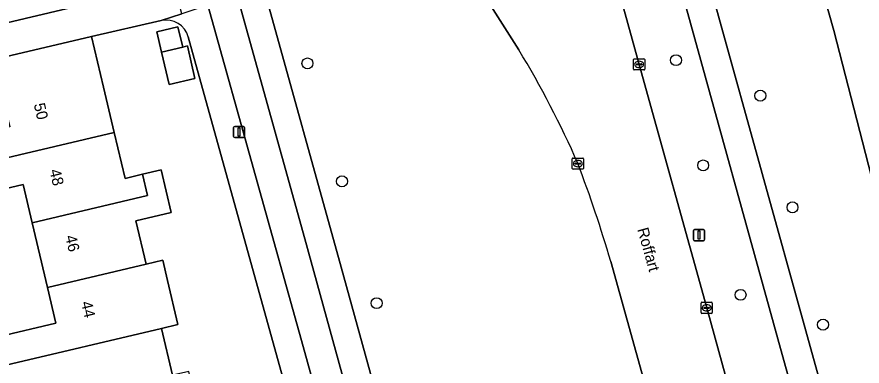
# Model space of a CAD drawing. Extents: x 158031 to 159244, y 380104 to 381214.
# Drawn here: x 159043 to 159118.4, y 380877.9 to 380909.1 of the extents above; entities that cross this region are included whole.
import ezdxf

# ---------------------------------------------------------------- set-up
doc = ezdxf.new("R2010")
doc.units = 0
for name, color, linetype in [('IMGEO_Berm_groen', 7, 'Continuous'), ('IMGEO_Boom', 7, 'Continuous'), ('IMGEO_Erf', 7, 'Continuous'), ('IMGEO_Fietspad_open', 7, 'Continuous'), ('IMGEO_Groenvoorziening', 7, 'Continuous'), ('IMGEO_Kolk', 7, 'Continuous'), ('IMGEO_Lichtmast', 7, 'Continuous'), ('IMGEO_Oever', 7, 'Continuous'), ('IMGEO_Openbare_ruimte_label', 7, 'Continuous'), ('IMGEO_Pand', 7, 'Continuous'), ('IMGEO_Pand_nummerreeks', 7, 'Continuous'), ('IMGEO_Rijbaan_lokaal_gesloten', 7, 'Continuous'), ('IMGEO_Voetpad_open', 7, 'Continuous')]:
    doc.layers.add(name, color=color, linetype=linetype)

msp = doc.modelspace()

# ---------------------------------------------------------------- linework, layer by layer
at = {"layer": 'IMGEO_Berm_groen'}
for points in [[(159119.428, 380849.851), (159111.297, 380878.948), (159102.356, 380911.373), (159093.383, 380943.568), (159088.406, 380961.398), (159085.317, 380960.507), (159087.682, 380952.083), (159086.107, 380951.64), (159086.378, 380950.654), (159086.755, 380949.226), (159088.229, 380943.642), (159091.779, 380929.797), (159092.475, 380926.875), (159093.32, 380923.735), (159098.532, 380904.865), (159104.565, 380883.12), (159109.756, 380864.281)], [(159087.792, 380906.164), (159083.145, 380913.496), (159080.847, 380912.034), (159077.306, 380917.605), (159065.075, 380911.54), (159071.946, 380886.759), (159082.413, 380848.775), (159089.875, 380821.729), (159095.651, 380801.196), (159096.566, 380797.952), (159097.767, 380794.803), (159098.627, 380792.958), (159111.654, 380798.775), (159118.043, 380801.552), (159116.556, 380806.884), (159116.121, 380808.441)], [(159114.936, 380813.383), (159112.382, 380826.088), (159111.617, 380830.994), (159111.398, 380831.988), (159096, 380887.26)]]:
    msp.add_lwpolyline(points, dxfattribs=at)
msp.add_lwpolyline([(159068.704, 380889.288), (159062.671, 380910.922), (159060.044, 380910.164), (159068.543, 380879.668), (159076.159, 380852.09), (159083.879, 380824.294), (159086.486, 380825.021), (159084.686, 380831.473), (159076.664, 380860.316)], close=True, dxfattribs=at)
for centre, radius, start, end in [((159017.33, 380863.127), 82.565, 23.46443, 31.41588), ((158984.92, 380854.872), 115.706, 16.25529, 20.82288)]:
    msp.add_arc(centre, radius, start, end, dxfattribs=at)
at = {"layer": 'IMGEO_Boom'}
for centre in [(159068.926, 380904.954), (159101.827, 380905.243), (159109.353, 380902.073), (159104.25, 380895.845), (159072.007, 380894.419), (159112.226, 380892.095), (159107.594, 380884.284), (159075.103, 380883.541), (159114.95, 380881.62)]:
    msp.add_circle(centre, 0.489, dxfattribs=at)
at = {"layer": 'IMGEO_Erf'}
for points in [[(159050.364, 380936.227), (159035.448, 380932.774), (159016.511, 380928.391), (159016.167, 380929.876), (159014.206, 380929.413), (159011.265, 380928.718), (159008.323, 380928.023), (159005.381, 380927.328), (159002.44, 380926.633), (159001.418, 380926.392), (159000, 380926.056), (158999.499, 380925.937), (158996.552, 380925.239), (158999.868, 380911.016), (159000.467, 380908.449), (159000.889, 380906.639), (159002.601, 380899.259), (159054.938, 380911.648)], [(159055.875, 380908.775), (159049.653, 380907.364), (159050.717, 380902.833), (159051.674, 380898.791), (159052.647, 380894.678), (159054.202, 380895.046), (159055.867, 380895.44), (159056.767, 380891.639), (159053.609, 380890.891), (159054.522, 380887.034), (159056.003, 380887.383), (159056.431, 380885.573), (159057.365, 380881.627), (159055.89, 380881.278), (159056.879, 380877.1)], [(159081.206, 380824.683), (159058.288, 380907.317)], [(159041.4, 380880.564), (159046.476, 380881.765), (159045.722, 380884.952), (159044.359, 380890.711), (159043.545, 380894.152), (159038.488, 380892.955)]]:
    msp.add_lwpolyline(points, dxfattribs=at)
msp.add_lwpolyline([(159056.57, 380903.071), (159055.89, 380905.97), (159055.467, 380907.771), (159057.367, 380908.217), (159057.79, 380906.416), (159058.204, 380906.513), (159058.885, 380903.614)], close=True, dxfattribs=at)
msp.add_arc((159056.319, 380906.784), 2.04, 15.13913, 102.57785, dxfattribs=at)
at = {"layer": 'IMGEO_Fietspad_open'}
msp.add_lwpolyline([(159086.142, 380979.46), (159083.536, 380978.836), (159086.843, 380966.994), (159087.094, 380966.097), (159088.005, 380962.834), (159088.406, 380961.398), (159093.383, 380943.568), (159102.356, 380911.373), (159111.297, 380878.948), (159119.428, 380849.851), (159122.905, 380837.39), (159123.671, 380834.644), (159127.513, 380820.873), (159128.413, 380818.033), (159128.725, 380817.042), (159129.353, 380815.071), (159129.663, 380814.09), (159131.99, 380814.777), (159129.847, 380821.59), (159125.106, 380838.909)], close=True, dxfattribs=at)
for points in [[(159071.946, 380886.759), (159065.075, 380911.54), (159064.581, 380913.322), (159062.015, 380922.577), (159055.011, 380947.668), (159049.361, 380967.752), (159048.679, 380970.24), (159053.513, 380971.363), (159056.017, 380972.039), (159055.226, 380974.027), (159054.538, 380975.446)], [(159046.098, 380970.163), (159046.414, 380969.108), (159047.042, 380967.009), (159049.67, 380957.614), (159049.831, 380957.036), (159051.576, 380950.799), (159056.725, 380932.322), (159062.126, 380912.878), (159062.671, 380910.922), (159068.704, 380889.288), (159076.664, 380860.316)], [(159082.413, 380848.775), (159071.946, 380886.759)]]:
    msp.add_lwpolyline(points, dxfattribs=at)
at = {"layer": 'IMGEO_Groenvoorziening'}
msp.add_lwpolyline([(159086.142, 380979.46), (159125.106, 380838.909), (159133.504, 380844.163), (159133.375, 380844.629), (159132.786, 380844.954), (159131.956, 380846.552), (159128.855, 380857.251), (159125.518, 380869.885), (159121.569, 380885.907), (159115.909, 380907.9), (159102.788, 380954.289), (159097.489, 380974.942)], dxfattribs=at)
at = {"layer": 'IMGEO_Kolk'}
for p, q in [((159098.031, 380904.439), (159098.031, 380905.291)), ((159098.106, 380905.365), (159098.958, 380905.365)), ((159098.519, 380905.145), (159098.544, 380905.145)), ((159099.032, 380905.291), (159099.032, 380904.439)), ((159098.958, 380904.365), (159098.106, 380904.365)), ((159098.29, 380904.859), (159098.29, 380904.871)), ((159098.728, 380904.822), (159098.33, 380904.822)), ((159098.333, 380904.908), (159098.731, 380904.908)), ((159098.542, 380904.585), (159098.517, 380904.585)), ((159098.774, 380904.871), (159098.774, 380904.859)), ((159092.567, 380895.577), (159092.567, 380896.429)), ((159092.642, 380896.503), (159093.494, 380896.503)), ((159092.826, 380895.997), (159092.826, 380896.009)), ((159092.869, 380896.046), (159093.267, 380896.046)), ((159093.055, 380896.283), (159093.08, 380896.283)), ((159093.31, 380896.009), (159093.31, 380895.997)), ((159093.568, 380896.429), (159093.568, 380895.577)), ((159093.494, 380895.503), (159092.642, 380895.503)), ((159093.264, 380895.96), (159092.866, 380895.96)), ((159093.078, 380895.723), (159093.053, 380895.723)), ((159104.064, 380882.694), (159104.064, 380883.546)), ((159104.139, 380883.62), (159104.991, 380883.62)), ((159104.366, 380883.163), (159104.764, 380883.163)), ((159104.552, 380883.4), (159104.577, 380883.4)), ((159105.065, 380883.546), (159105.065, 380882.694)), ((159104.991, 380882.62), (159104.139, 380882.62)), ((159104.323, 380883.114), (159104.323, 380883.126)), ((159104.761, 380883.077), (159104.363, 380883.077)), ((159104.575, 380882.84), (159104.55, 380882.84)), ((159104.807, 380883.126), (159104.807, 380883.114))]:
    msp.add_line(p, q, dxfattribs=at)
for points in [[(159098.031, 380904.439), (159098.031, 380905.291)], [(159098.106, 380905.365), (159098.958, 380905.365)], [(159099.032, 380905.291), (159099.032, 380904.439)], [(159098.958, 380904.365), (159098.106, 380904.365)], [(159092.567, 380895.577), (159092.567, 380896.429)], [(159092.642, 380896.503), (159093.494, 380896.503)], [(159093.568, 380896.429), (159093.568, 380895.577)], [(159093.494, 380895.503), (159092.642, 380895.503)], [(159104.064, 380882.694), (159104.064, 380883.546)], [(159104.139, 380883.62), (159104.991, 380883.62)], [(159105.065, 380883.546), (159105.065, 380882.694)], [(159104.991, 380882.62), (159104.139, 380882.62)]]:
    msp.add_lwpolyline(points, dxfattribs=at)
for centre, radius, start, end in [((159098.108, 380905.289), 0.0765, 91.55205, 178.44795), ((159098.108, 380905.289), 0.0765, 91.55205, 178.44795), ((159098.956, 380905.289), 0.0765, 1.55205, 88.44795), ((159098.956, 380905.289), 0.0765, 1.55205, 88.44795), ((159098.108, 380904.441), 0.0765, 181.55205, 268.44795), ((159098.108, 380904.441), 0.0765, 181.55205, 268.44795), ((159098.33, 380904.868), 0.0403, 85.87752, 175.75265), ((159098.327, 380904.858), 0.0366, 178.93798, 274.71019), ((159098.731, 380904.865), 0.043, 264.86636, 352.45326), ((159098.735, 380904.87), 0.0386, 1.73085, 96.63898), ((159098.956, 380904.441), 0.0765, 271.55205, 358.44795), ((159098.956, 380904.441), 0.0765, 271.55205, 358.44795), ((159092.644, 380896.427), 0.0765, 91.55205, 178.44795), ((159092.644, 380896.427), 0.0765, 91.55205, 178.44795), ((159092.866, 380896.006), 0.0403, 85.87752, 175.75265), ((159092.863, 380895.996), 0.0366, 178.93798, 274.71019), ((159093.267, 380896.003), 0.043, 264.86636, 352.45326), ((159093.271, 380896.008), 0.0386, 1.73085, 96.63898), ((159093.492, 380896.427), 0.0765, 1.55205, 88.44795), ((159093.492, 380896.427), 0.0765, 1.55205, 88.44795), ((159092.644, 380895.579), 0.0765, 181.55205, 268.44795), ((159092.644, 380895.579), 0.0765, 181.55205, 268.44795), ((159093.492, 380895.579), 0.0765, 271.55205, 358.44795), ((159093.492, 380895.579), 0.0765, 271.55205, 358.44795), ((159104.141, 380883.544), 0.0765, 91.55205, 178.44795), ((159104.141, 380883.544), 0.0765, 91.55205, 178.44795), ((159104.363, 380883.123), 0.0403, 85.87752, 175.75265), ((159104.768, 380883.125), 0.0386, 1.73085, 96.63898), ((159104.989, 380883.544), 0.0765, 1.55205, 88.44795), ((159104.989, 380883.544), 0.0765, 1.55205, 88.44795), ((159104.141, 380882.696), 0.0765, 181.55205, 268.44795), ((159104.141, 380882.696), 0.0765, 181.55205, 268.44795), ((159104.36, 380883.113), 0.0366, 178.93798, 274.71019), ((159104.764, 380883.12), 0.043, 264.86636, 352.45326), ((159104.989, 380882.696), 0.0765, 271.55205, 358.44795), ((159104.989, 380882.696), 0.0765, 271.55205, 358.44795)]:
    msp.add_arc(centre, radius, start, end, dxfattribs=at)
for centre, major_axis, ratio, start_param, end_param in [((159098.518, 380904.865), (-0.387, 0.002), 0.722429, 4.712389, 7.853982), ((159098.543, 380904.865), (-0.39, 0.002), 0.717154, 1.570796, 4.712389), ((159093.054, 380896.003), (-0.387, 0.002), 0.722429, 4.712389, 7.853982), ((159093.079, 380896.003), (-0.39, 0.002), 0.717154, 1.570796, 4.712389), ((159104.551, 380883.12), (-0.387, 0.002), 0.722429, 4.712389, 7.853982), ((159104.576, 380883.12), (-0.39, 0.002), 0.717154, 1.570796, 4.712389)]:
    msp.add_ellipse(centre, major_axis=major_axis, ratio=ratio, start_param=start_param, end_param=end_param, dxfattribs=at)
at = {"layer": 'IMGEO_Lichtmast'}
for p, q in [((159062.327, 380898.428), (159062.327, 380899.228)), ((159062.327, 380899.228), (159062.327, 380898.428)), ((159062.427, 380899.328), (159063.217, 380899.328)), ((159063.217, 380899.328), (159062.427, 380899.328)), ((159063.317, 380899.228), (159063.317, 380898.428)), ((159063.317, 380898.428), (159063.317, 380899.228)), ((159063.217, 380898.328), (159062.427, 380898.328)), ((159062.427, 380898.328), (159063.217, 380898.328)), ((159103.39, 380889.219), (159103.39, 380890.019)), ((159103.39, 380890.019), (159103.39, 380889.219)), ((159103.49, 380890.119), (159104.28, 380890.119)), ((159104.28, 380890.119), (159103.49, 380890.119)), ((159104.38, 380890.019), (159104.38, 380889.219)), ((159104.38, 380889.219), (159104.38, 380890.019)), ((159104.28, 380889.119), (159103.49, 380889.119)), ((159103.49, 380889.119), (159104.28, 380889.119))]:
    msp.add_line(p, q, dxfattribs=at)
for points in [[(159062.747, 380899.203), (159062.897, 380899.203), (159062.897, 380898.453), (159062.747, 380898.453), (159062.747, 380899.203)], [(159103.81, 380889.994), (159103.96, 380889.994), (159103.96, 380889.244), (159103.81, 380889.244), (159103.81, 380889.994)]]:
    msp.add_lwpolyline(points, dxfattribs=at)
for centre, start, end in [((159062.427, 380899.228), 90, 180), ((159062.427, 380899.228), 90, 180), ((159063.217, 380899.228), 0, 90), ((159063.217, 380899.228), 360, 90), ((159062.427, 380898.428), 180, 270), ((159062.427, 380898.428), 180, 270), ((159063.217, 380898.428), 270, 0), ((159063.217, 380898.428), 270, 0), ((159103.49, 380890.019), 90, 180), ((159103.49, 380890.019), 90, 180), ((159104.28, 380890.019), 0, 90), ((159104.28, 380890.019), 360, 90), ((159103.49, 380889.219), 180, 270), ((159103.49, 380889.219), 180, 270), ((159104.28, 380889.219), 270, 0), ((159104.28, 380889.219), 270, 0)]:
    msp.add_arc(centre, 0.1, start, end, dxfattribs=at)
at = {"layer": 'IMGEO_Oever'}
msp.add_lwpolyline([(159097.489, 380974.942), (159102.788, 380954.289), (159115.909, 380907.9), (159121.569, 380885.907), (159125.518, 380869.885)], dxfattribs=at)
at = {"layer": 'IMGEO_Pand'}
for points in [[(159055.89, 380905.97), (159057.79, 380906.416), (159057.367, 380908.217), (159055.467, 380907.771)], [(159051.674, 380898.791), (159050.717, 380902.833), (159049.653, 380907.364), (159041.4, 380905.412), (159041.978, 380902.963), (159041.519, 380902.854), (159042.36, 380899.3), (159037.271, 380898.095), (159037.879, 380895.525)], [(159057.79, 380906.416), (159055.89, 380905.97), (159056.57, 380903.071), (159058.885, 380903.614), (159058.204, 380906.513)], [(159051.674, 380898.791), (159037.879, 380895.525), (159038.488, 380892.955), (159043.545, 380894.152), (159044.359, 380890.711), (159054.652, 380893.147), (159054.202, 380895.046), (159052.647, 380894.678)], [(159045.722, 380884.952), (159054.522, 380887.034), (159053.609, 380890.891), (159056.767, 380891.639), (159055.867, 380895.44), (159054.202, 380895.046), (159054.652, 380893.147), (159044.359, 380890.711)], [(159045.722, 380884.952), (159046.476, 380881.765), (159041.4, 380880.564), (159042.01, 380877.988), (159055.89, 380881.278), (159057.365, 380881.627), (159056.431, 380885.573), (159056.003, 380887.383), (159054.522, 380887.034)], [(159058.336, 380877.445), (159056.879, 380877.1), (159055.89, 380881.278), (159042.01, 380877.988), (159042.62, 380875.41), (159047.672, 380876.605), (159048.482, 380873.182), (159058.769, 380875.615)]]:
    msp.add_lwpolyline(points, close=True, dxfattribs=at)
at = {"layer": 'IMGEO_Rijbaan_lokaal_gesloten'}
for points in [[(159122.877, 380804.219), (159126.483, 380805.296), (159126.461, 380805.357), (159126.434, 380805.435), (159125.469, 380808.188), (159124.668, 380810.67), (159123.815, 380813.549), (159122.769, 380817.239), (159120.99, 380823.748), (159115.543, 380843.507), (159109.756, 380864.281), (159104.565, 380883.12), (159098.532, 380904.865), (159093.32, 380923.735), (159092.475, 380926.875), (159091.779, 380929.797), (159088.229, 380943.642), (159086.755, 380949.226), (159086.378, 380950.654), (159086.107, 380951.64), (159080.09, 380973.554), (159078.932, 380977.771), (159072.04, 380975.915), (159081.817, 380940.724)], [(159083.145, 380913.496), (159087.792, 380906.164)], [(159096, 380887.26), (159111.398, 380831.988), (159111.617, 380830.994), (159112.382, 380826.088), (159114.936, 380813.383)]]:
    msp.add_lwpolyline(points, dxfattribs=at)
for centre, radius, start, end in [((159017.33, 380863.127), 82.565, 23.46443, 31.41588), ((158984.92, 380854.872), 115.706, 16.25529, 20.82288)]:
    msp.add_arc(centre, radius, start, end, dxfattribs=at)
at = {"layer": 'IMGEO_Voetpad_open'}
for points in [[(159035.996, 380904.156), (159041.4, 380905.412), (159049.653, 380907.364), (159055.875, 380908.775), (159057.725, 380909.391), (159056.459, 380914.061), (159056.446, 380914.101)], [(159054.938, 380911.648), (159002.601, 380899.259), (159003.793, 380894.266), (159004.185, 380894.36), (159007.183, 380881.806), (159009.417, 380882.343), (159007.857, 380889.089), (159009.806, 380889.539), (159009.57, 380890.529), (159008.575, 380894.702), (159008.501, 380895.012), (159008.408, 380895.406), (159010.425, 380895.887), (159009.936, 380897.898), (159014.974, 380899.081), (159022.01, 380900.754), (159022.56, 380898.502), (159024.723, 380899.015), (159024.199, 380901.266), (159029.212, 380902.488), (159029.676, 380900.593), (159031.673, 380901.018), (159034.663, 380901.723)], [(159094.352, 380786.71), (159097.8, 380788.128), (159097.574, 380789.185), (159097.254, 380790.218), (159096.843, 380791.218), (159096.425, 380792.035), (159093.257, 380790.603), (159092.971, 380791.867), (159090.618, 380800.286), (159085.083, 380819.956), (159084.441, 380822.269), (159087.051, 380822.998), (159086.486, 380825.021), (159083.879, 380824.294), (159076.159, 380852.09), (159068.543, 380879.668), (159060.044, 380910.164), (159057.725, 380909.391), (159055.875, 380908.775)], [(159058.288, 380907.317), (159081.206, 380824.683)]]:
    msp.add_lwpolyline(points, dxfattribs=at)
msp.add_arc((159056.319, 380906.784), 2.04, 15.13913, 102.57785, dxfattribs=at)

# ---------------------------------------------------------------- texts
at = {"layer": 'IMGEO_Openbare_ruimte_label'}
msp.add_text('Roffart', height=1, rotation=285.66211, dxfattribs=at).set_placement((159098.361, 380890.137))
at = {"layer": 'IMGEO_Pand_nummerreeks'}
for s, p in [('50', (159044.483, 380901.289)), ('48', (159045.888, 380895.389)), ('46', (159047.292, 380889.493)), ('44', (159048.698, 380883.594))]:
    msp.add_text(s, height=1, rotation=283.39934, dxfattribs=at).set_placement(p)

doc.saveas('drawing.dxf')
